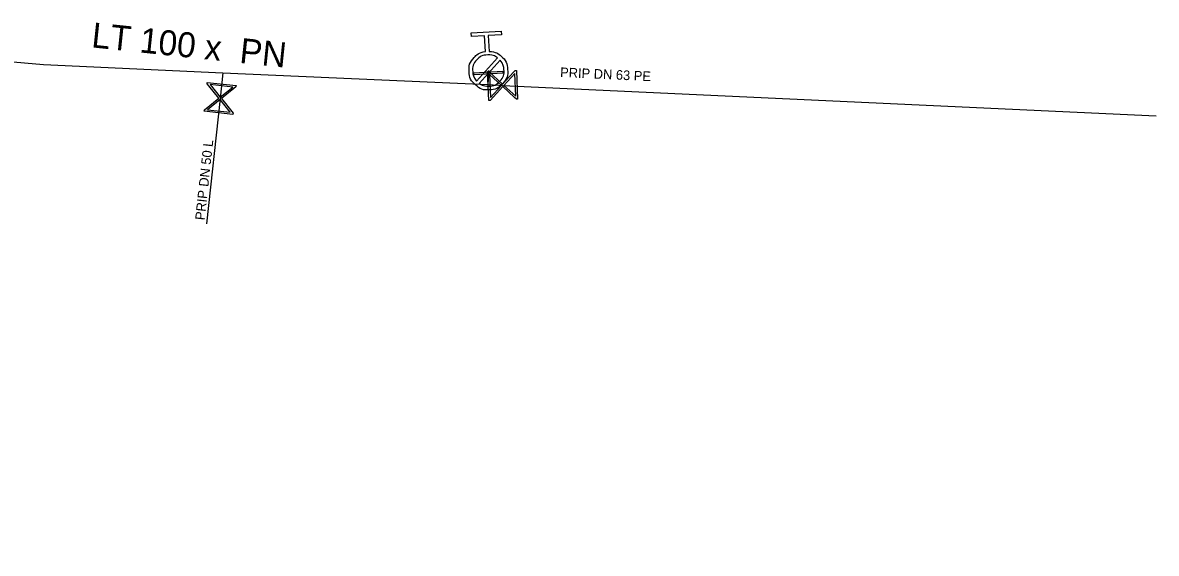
# Model space of a CAD drawing. Extents: x -643544 to -637295, y -1119190 to -1111715.
# Drawn here: x -642663.9 to -642605, y -1114229.8 to -1114202.3 of the extents above; entities that cross this region are included whole.
import ezdxf

# ---------------------------------------------------------------- set-up
doc = ezdxf.new("R2010")
doc.units = 0
for name, color, linetype in [('Default', 7, 'Continuous'), ('VP Hydrant', 7, 'Continuous'), ('VP Popis přípojky', 7, 'Continuous'), ('VP Přípojka', 7, 'Continuous'), ('VP Řad', 7, 'Continuous'), ('VP Řad - popis', 7, 'Continuous'), ('VP Šoupě', 7, 'Continuous')]:
    doc.layers.add(name, color=color, linetype=linetype)

msp = doc.modelspace()

# ---------------------------------------------------------------- linework, layer by layer
at = {"layer": 'Default'}
for points in [[(-642639.673, -1114203.75), (-642639.313, -1114203.759), (-642639.041, -1114204.005), (-642638.734, -1114204.281), (-642638.711, -1114204.697), (-642638.688, -1114205.11), (-642638.965, -1114205.418), (-642639.241, -1114205.725), (-642639.657, -1114205.748), (-642640.068, -1114205.771), (-642640.377, -1114205.496), (-642640.685, -1114205.22), (-642640.708, -1114204.807), (-642640.731, -1114204.391), (-642640.457, -1114204.083), (-642640.214, -1114203.807), (-642639.856, -1114203.76)], [(-642639.238, -1114204.086), (-642639.464, -1114203.92), (-642639.757, -1114203.937), (-642640.094, -1114203.955), (-642640.318, -1114204.205), (-642640.542, -1114204.455), (-642640.523, -1114204.793), (-642640.507, -1114205.085), (-642640.318, -1114205.292)], [(-642640.182, -1114205.413), (-642639.956, -1114205.575), (-642639.667, -1114205.559), (-642639.332, -1114205.541), (-642639.107, -1114205.291), (-642638.882, -1114205.04), (-642638.901, -1114204.703), (-642638.917, -1114204.414), (-642639.102, -1114204.208)]]:
    msp.add_open_spline(points, degree=3, dxfattribs=at)
at = {"layer": 'VP Hydrant'}
for points in [[(-642639.856, -1114203.76), (-642639.902, -1114202.941), (-642640.59, -1114202.979), (-642640.6, -1114202.796), (-642639.04, -1114202.71), (-642639.03, -1114202.893), (-642639.718, -1114202.931), (-642639.673, -1114203.75)], [(-642640.318, -1114205.292), (-642639.238, -1114204.086)], [(-642639.102, -1114204.208), (-642640.182, -1114205.413)]]:
    msp.add_lwpolyline(points, dxfattribs=at)
at = {"layer": 'VP Přípojka'}
for points in [[(-642653.497, -1114204.86), (-642653.641, -1114206.195), (-642654.345, -1114212.706)], [(-642639.71, -1114204.75), (-642639.706, -1114204.875), (-642639.741, -1114205.478)], [(-642638.97, -1114205.52), (-642605.019, -1114207.104)]]:
    msp.add_lwpolyline(points, dxfattribs=at)
at = {"layer": 'VP Řad'}
msp.add_lwpolyline([(-642702.68, -1114225.96), (-642701.588, -1114226.074), (-642686.94, -1114227.603), (-642678.172, -1114228.469), (-642669.536, -1114229.824), (-642668.305, -1114221.381), (-642667.729, -1114211.486), (-642666.878, -1114204.849), (-642666.78, -1114204.084), (-642662.812, -1114204.436), (-642653.497, -1114204.86), (-642639.741, -1114205.478), (-642639.167, -1114205.509), (-642638.97, -1114205.52)], dxfattribs=at)
at = {"layer": 'VP Šoupě'}
for points in [[(-642638.954, -1114204.879), (-642640.452, -1114204.962), (-642640.457, -1114204.868), (-642638.96, -1114204.786), (-642638.954, -1114204.879)], [(-642638.252, -1114204.739), (-642638.189, -1114206.238), (-642638.255, -1114206.241), (-642638.347, -1114206.151), (-642638.966, -1114205.583), (-642639.622, -1114206.298), (-642639.688, -1114206.3), (-642639.75, -1114204.802), (-642639.684, -1114204.799), (-642638.971, -1114205.458), (-642638.403, -1114204.839), (-642638.317, -1114204.742), (-642638.252, -1114204.739)], [(-642639.601, -1114206.144), (-642639.03, -1114205.523), (-642639.65, -1114204.954), (-642639.601, -1114206.144)], [(-642638.339, -1114204.901), (-642638.906, -1114205.518), (-642638.289, -1114206.084), (-642638.339, -1114204.901)], [(-642654.306, -1114205.369), (-642652.815, -1114205.53), (-642652.822, -1114205.596), (-642652.925, -1114205.673), (-642653.578, -1114206.201), (-642652.969, -1114206.956), (-642652.976, -1114207.022), (-642654.467, -1114206.86), (-642654.46, -1114206.795), (-642653.702, -1114206.187), (-642654.23, -1114205.534), (-642654.313, -1114205.435), (-642654.306, -1114205.369)], [(-642654.16, -1114205.479), (-642653.633, -1114206.132), (-642652.982, -1114205.607), (-642654.16, -1114205.479)], [(-642653.117, -1114206.912), (-642653.647, -1114206.256), (-642654.301, -1114206.784), (-642653.117, -1114206.912)]]:
    msp.add_lwpolyline(points, dxfattribs=at)

# ---------------------------------------------------------------- texts
at = {"layer": 'VP Popis přípojky'}
for s, rotation, p in [('PRIP DN 63 PE', 357.3288, (-642635.992, -1114205.081)), ('PRIP DN 50 L', 83.82888, (-642654.444, -1114212.54))]:
    msp.add_text(s, height=0.5, rotation=rotation, dxfattribs=at).set_placement(p)
at = {"layer": 'VP Řad - popis'}
msp.add_text('LT 100 x  PN ', height=1.3, rotation=354.00318, dxfattribs=at).set_placement((-642660.357, -1114203.538))

doc.saveas('drawing.dxf')
